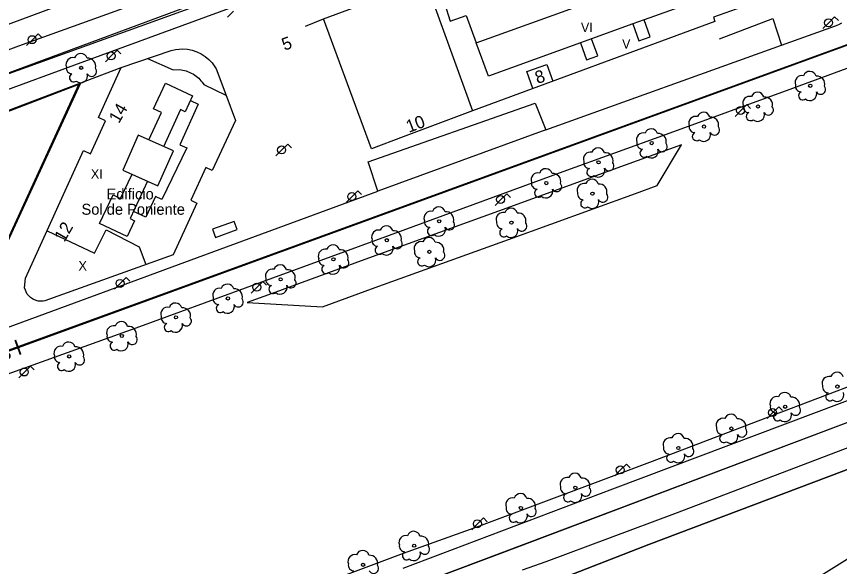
# Model space of a CAD drawing. Extents: x 282771 to 285132, y 4823109 to 4825496.
# Drawn here: x 283829.3 to 283960.8, y 4824265.9 to 4824353.9 of the extents above; entities that cross this region are included whole.
import ezdxf

# ---------------------------------------------------------------- set-up
doc = ezdxf.new("R2010")
doc.units = 0
for name, color, linetype in [('ACERA-BORDILLO', 7, 'Continuous'), ('ACERA-INTERIOR', 7, 'Continuous'), ('ARBOL', 7, 'Continuous'), ('CALLE-EJE', 7, 'Continuous'), ('CALLE-TEXTO', 7, 'Continuous'), ('EDIFICIO', 7, 'Continuous'), ('FAROLA', 7, 'Continuous'), ('INTERIOR-EDIFICIO', 7, 'Continuous'), ('MARQUESINA-BUS', 7, 'Continuous'), ('MEDIANERA', 7, 'Continuous'), ('NUM-PORTAL', 7, 'Continuous'), ('NUM-VADO', 7, 'Continuous'), ('SENAL-VIARIA', 7, 'Continuous'), ('TXT-ALTURA-EDIFICIO', 7, 'Continuous'), ('TXT-EDIFICIOS', 7, 'Continuous'), ('VALLA', 7, 'Continuous'), ('ZONA-VERDE', 7, 'Continuous')]:
    doc.layers.add(name, color=color, linetype=linetype)

msp = doc.modelspace()

# ---------------------------------------------------------------- linework, layer by layer
at = {"layer": 'ACERA-BORDILLO'}
for points in [[(283947.92, 4824386.19), (283841.21, 4824347.03), (283806.97, 4824334.44), (283775.83, 4824322.98), (283758.31, 4824316.54), (283713.41, 4824300.24), (283697, 4824294.21), (283685.31, 4824289.93), (283667.7, 4824283.48), (283655.67, 4824279.42), (283646.59, 4824277.15), (283642, 4824276.24), (283637.39, 4824275.49), (283632.96, 4824275)], [(283825.1, 4824295.72), (283849.05, 4824304.31), (283865.92, 4824310.44), (283891.08, 4824319.68), (283916.65, 4824329.06), (283933.16, 4824335.03), (283953.37, 4824342.39), (283975.94, 4824350.68), (284018.1, 4824366.21), (284041.04, 4824374.53)], [(283814.27, 4824343.37), (283829.68, 4824349.14), (283859.17, 4824359.79)], [(283804.5, 4824295.55), (283843.2, 4824309.76), (283856.23, 4824314.56), (283887.04, 4824325.94), (283885.49, 4824330.59), (283912.18, 4824340), (283913.88, 4824335.7), (283951.53, 4824349.27), (283960.17, 4824352.35), (283960.67, 4824352.56), (283961.17, 4824352.82)], [(284060.66, 4824329.78), (284025.21, 4824316.41), (284024.53, 4824318.25), (284007.18, 4824311.65), (283977.68, 4824300.44), (283964.6, 4824295.55), (283949.99, 4824289.98), (283930.85, 4824282.69), (283903.14, 4824272.29), (283891.08, 4824268.02), (283873.92, 4824261.55)], [(284048.01, 4824317.51), (284012.49, 4824304.08), (283990.08, 4824295.55), (283934.43, 4824274.36), (283913.91, 4824266.67), (283910.09, 4824265.31)]]:
    msp.add_lwpolyline(points, dxfattribs=at)
at = {"layer": 'ACERA-INTERIOR'}
for points in [[(283806.21, 4824361.32), (283811.66, 4824346.56), (283887.25, 4824374.67), (283940.34, 4824394.21)], [(283875.5, 4824352.28), (283878.38, 4824353.47)], [(283941.62, 4824350.29), (283950.16, 4824353.5), (283951.53, 4824349.27)], [(283811.24, 4824318.2), (283819.64, 4824335.66), (283846.05, 4824345.67)], [(283826.32, 4824338.19), (283818.75, 4824321.86), (283827.96, 4824317.86), (283839.6, 4824343.23)], [(283902.95, 4824226.03), (283891.08, 4824239.19), (283890.56, 4824239.77), (283890.31, 4824240.1), (283889.91, 4824240.68), (283889.6, 4824241.33), (283889.54, 4824241.65), (283889.55, 4824242.03), (283889.56, 4824242.67), (283890, 4824243.88), (283891.08, 4824244.87), (283893.55, 4824247.14), (283909.41, 4824261.29), (283930.36, 4824269.44), (283999.42, 4824295.55), (284005.1, 4824297.68)]]:
    msp.add_lwpolyline(points, dxfattribs=at)
at = {"layer": 'ARBOL'}
for centre in [(283839.66, 4824345.64), (283956.13, 4824342.77), (283947.78, 4824339.45), (283939.16, 4824336.25), (283930.8, 4824333.6), (283922.31, 4824330.54), (283913.96, 4824327.21), (283921.33, 4824325.53), (283896.85, 4824321.1), (283908.39, 4824320.89), (283888.49, 4824318.08), (283895.28, 4824316.22), (283879.96, 4824315.03), (283871.52, 4824311.83), (283863.1, 4824308.77), (283854.8, 4824305.74), (283846.15, 4824302.77), (283837.74, 4824299.5), (283960.47, 4824294.68), (283952.12, 4824291.45), (283943.53, 4824287.98), (283935.06, 4824284.87), (283918.6, 4824278.53), (283909.91, 4824275.27), (283892.85, 4824269.24), (283884.7, 4824266.18)]:
    msp.add_circle(centre, 0.255, dxfattribs=at)
for centre, radius, start, end in [((283838.33, 4824346.17), 1.1, 75.4318, 200.5561), ((283839.59, 4824346.9), 1.04, 15.6423, 161.3843), ((283840.72, 4824345.9), 1.27, 345.0327, 95.7993), ((283838.22, 4824345.6), 0.935, 168.599, 268.1324), ((283838.46, 4824344.05), 0.672, 113.7367, 309.4725), ((283839.6, 4824344.35), 1.09, 228.9545, 17.928), ((283841.33, 4824345.07), 0.797, 208.9625, 38.991), ((283956.06, 4824344.03), 1.04, 15.6423, 161.3843), ((283954.8, 4824343.3), 1.1, 75.4318, 200.5561), ((283957.19, 4824343.03), 1.27, 345.0327, 95.7993), ((283954.69, 4824342.73), 0.935, 168.599, 268.1324), ((283957.8, 4824342.2), 0.797, 208.9625, 38.991), ((283946.45, 4824339.98), 1.1, 75.4318, 200.5561), ((283947.71, 4824340.71), 1.04, 15.6423, 161.3843), ((283948.84, 4824339.71), 1.27, 345.0327, 95.7993), ((283954.93, 4824341.18), 0.672, 113.7367, 309.4725), ((283956.07, 4824341.48), 1.09, 228.9545, 17.928), ((283946.34, 4824339.41), 0.935, 168.599, 268.1324), ((283949.45, 4824338.88), 0.797, 208.9625, 38.991), ((283939.09, 4824337.51), 1.04, 15.6423, 161.3843), ((283946.58, 4824337.86), 0.672, 113.7367, 309.4725), ((283947.72, 4824338.16), 1.09, 228.9545, 17.928), ((283937.83, 4824336.78), 1.1, 75.4318, 200.5561), ((283940.22, 4824336.51), 1.27, 345.0327, 95.7993), ((283930.73, 4824334.86), 1.04, 15.6423, 161.3843), ((283937.72, 4824336.21), 0.935, 168.599, 268.1324), ((283940.83, 4824335.68), 0.797, 208.9625, 38.991), ((283929.47, 4824334.13), 1.1, 75.4318, 200.5561), ((283931.86, 4824333.86), 1.27, 345.0327, 95.7993), ((283937.96, 4824334.66), 0.672, 113.7367, 309.4725), ((283939.1, 4824334.96), 1.09, 228.9545, 17.928), ((283922.24, 4824331.8), 1.04, 15.6423, 161.3843), ((283929.36, 4824333.56), 0.935, 168.599, 268.1324), ((283932.47, 4824333.03), 0.797, 208.9625, 38.991), ((283920.98, 4824331.07), 1.1, 75.4318, 200.5561), ((283923.37, 4824330.8), 1.27, 345.0327, 95.7993), ((283929.6, 4824332.01), 0.672, 113.7367, 309.4725), ((283930.74, 4824332.31), 1.09, 228.9545, 17.928), ((283920.87, 4824330.5), 0.935, 168.599, 268.1324), ((283923.98, 4824329.97), 0.797, 208.9625, 38.991), ((283912.63, 4824327.74), 1.1, 75.4318, 200.5561), ((283913.89, 4824328.47), 1.04, 15.6423, 161.3843), ((283921.11, 4824328.95), 0.672, 113.7367, 309.4725), ((283922.25, 4824329.25), 1.09, 228.9545, 17.928), ((283915.02, 4824327.47), 1.27, 345.0327, 95.7993), ((283921.26, 4824326.79), 1.04, 15.6423, 161.3843), ((283912.52, 4824327.17), 0.935, 168.599, 268.1324), ((283912.76, 4824325.62), 0.672, 113.7367, 309.4725), ((283913.9, 4824325.92), 1.09, 228.9545, 17.928), ((283915.63, 4824326.64), 0.797, 208.9625, 38.991), ((283920, 4824326.06), 1.1, 75.4318, 200.5561), ((283922.39, 4824325.79), 1.27, 345.0327, 95.7993), ((283919.89, 4824325.49), 0.935, 168.599, 268.1324), ((283923, 4824324.96), 0.797, 208.9625, 38.991), ((283920.13, 4824323.94), 0.672, 113.7367, 309.4725), ((283921.27, 4824324.24), 1.09, 228.9545, 17.928), ((283895.52, 4824321.63), 1.1, 75.4318, 200.5561), ((283896.78, 4824322.36), 1.04, 15.6423, 161.3843), ((283897.91, 4824321.36), 1.27, 345.0327, 95.7993), ((283907.06, 4824321.42), 1.1, 75.4318, 200.5561), ((283908.32, 4824322.15), 1.04, 15.6423, 161.3843), ((283909.45, 4824321.15), 1.27, 345.0327, 95.7993), ((283895.41, 4824321.06), 0.935, 168.599, 268.1324), ((283898.52, 4824320.53), 0.797, 208.9625, 38.991), ((283906.95, 4824320.85), 0.935, 168.599, 268.1324), ((283887.16, 4824318.61), 1.1, 75.4318, 200.5561), ((283888.42, 4824319.34), 1.04, 15.6423, 161.3843), ((283889.55, 4824318.34), 1.27, 345.0327, 95.7993), ((283895.65, 4824319.51), 0.672, 113.7367, 309.4725), ((283896.79, 4824319.81), 1.09, 228.9545, 17.928), ((283907.19, 4824319.3), 0.672, 113.7367, 309.4725), ((283908.33, 4824319.6), 1.09, 228.9545, 17.928), ((283910.06, 4824320.32), 0.797, 208.9625, 38.991), ((283895.21, 4824317.48), 1.04, 15.6423, 161.3843), ((283879.89, 4824316.29), 1.04, 15.6423, 161.3843), ((283887.05, 4824318.04), 0.935, 168.599, 268.1324), ((283887.29, 4824316.49), 0.672, 113.7367, 309.4725), ((283888.43, 4824316.79), 1.09, 228.9545, 17.928), ((283890.16, 4824317.51), 0.797, 208.9625, 38.991), ((283893.95, 4824316.75), 1.1, 75.4318, 200.5561), ((283896.34, 4824316.48), 1.27, 345.0327, 95.7993), ((283878.63, 4824315.56), 1.1, 75.4318, 200.5561), ((283881.02, 4824315.29), 1.27, 345.0327, 95.7993), ((283893.84, 4824316.18), 0.935, 168.599, 268.1324), ((283896.95, 4824315.65), 0.797, 208.9625, 38.991), ((283878.52, 4824314.99), 0.935, 168.599, 268.1324), ((283881.63, 4824314.46), 0.797, 208.9625, 38.991), ((283894.08, 4824314.63), 0.672, 113.7367, 309.4725), ((283895.22, 4824314.93), 1.09, 228.9545, 17.928), ((283870.19, 4824312.36), 1.1, 75.4318, 200.5561), ((283871.45, 4824313.09), 1.04, 15.6423, 161.3843), ((283872.58, 4824312.09), 1.27, 345.0327, 95.7993), ((283878.76, 4824313.44), 0.672, 113.7367, 309.4725), ((283879.9, 4824313.74), 1.09, 228.9545, 17.928), ((283870.08, 4824311.79), 0.935, 168.599, 268.1324), ((283873.19, 4824311.26), 0.797, 208.9625, 38.991), ((283861.77, 4824309.3), 1.1, 75.4318, 200.5561), ((283863.03, 4824310.03), 1.04, 15.6423, 161.3843), ((283870.32, 4824310.24), 0.672, 113.7367, 309.4725), ((283871.46, 4824310.54), 1.09, 228.9545, 17.928), ((283864.16, 4824309.03), 1.27, 345.0327, 95.7993), ((283854.73, 4824307), 1.04, 15.6423, 161.3843), ((283861.66, 4824308.73), 0.935, 168.599, 268.1324), ((283861.9, 4824307.18), 0.672, 113.7367, 309.4725), ((283863.04, 4824307.48), 1.09, 228.9545, 17.928), ((283864.77, 4824308.2), 0.797, 208.9625, 38.991), ((283853.47, 4824306.27), 1.1, 75.4318, 200.5561), ((283855.86, 4824306), 1.27, 345.0327, 95.7993), ((283853.36, 4824305.7), 0.935, 168.599, 268.1324), ((283856.47, 4824305.17), 0.797, 208.9625, 38.991), ((283844.82, 4824303.3), 1.1, 75.4318, 200.5561), ((283846.08, 4824304.03), 1.04, 15.6423, 161.3843), ((283847.21, 4824303.03), 1.27, 345.0327, 95.7993), ((283853.6, 4824304.15), 0.672, 113.7367, 309.4725), ((283854.74, 4824304.45), 1.09, 228.9545, 17.928), ((283844.71, 4824302.73), 0.935, 168.599, 268.1324), ((283847.82, 4824302.2), 0.797, 208.9625, 38.991), ((283837.67, 4824300.76), 1.04, 15.6423, 161.3843), ((283844.95, 4824301.18), 0.672, 113.7367, 309.4725), ((283846.09, 4824301.48), 1.09, 228.9545, 17.928), ((283836.41, 4824300.03), 1.1, 75.4318, 200.5561), ((283838.8, 4824299.76), 1.27, 345.0327, 95.7993), ((283836.3, 4824299.46), 0.935, 168.599, 268.1324), ((283836.54, 4824297.91), 0.672, 113.7367, 309.4725), ((283837.68, 4824298.21), 1.09, 228.9545, 17.928), ((283839.41, 4824298.93), 0.797, 208.9625, 38.991), ((283959.14, 4824295.21), 1.1, 75.4318, 200.5561), ((283960.4, 4824295.94), 1.04, 15.6423, 161.3843), ((283959.03, 4824294.64), 0.935, 168.599, 268.1324), ((283952.05, 4824292.71), 1.04, 15.6423, 161.3843), ((283959.27, 4824293.09), 0.672, 113.7367, 309.4725), ((283960.41, 4824293.39), 1.09, 228.9545, 17.928), ((283950.79, 4824291.98), 1.1, 75.4318, 200.5561), ((283953.18, 4824291.71), 1.27, 345.0327, 95.7993), ((283950.68, 4824291.41), 0.935, 168.599, 268.1324), ((283953.79, 4824290.88), 0.797, 208.9625, 38.991), ((283942.2, 4824288.51), 1.1, 75.4318, 200.5561), ((283943.46, 4824289.24), 1.04, 15.6423, 161.3843), ((283944.59, 4824288.24), 1.27, 345.0327, 95.7993), ((283950.92, 4824289.86), 0.672, 113.7367, 309.4725), ((283952.06, 4824290.16), 1.09, 228.9545, 17.928), ((283942.09, 4824287.94), 0.935, 168.599, 268.1324), ((283934.99, 4824286.13), 1.04, 15.6423, 161.3843), ((283942.33, 4824286.39), 0.672, 113.7367, 309.4725), ((283943.47, 4824286.69), 1.09, 228.9545, 17.928), ((283945.2, 4824287.41), 0.797, 208.9625, 38.991), ((283933.73, 4824285.4), 1.1, 75.4318, 200.5561), ((283936.12, 4824285.13), 1.27, 345.0327, 95.7993), ((283933.62, 4824284.83), 0.935, 168.599, 268.1324), ((283936.73, 4824284.3), 0.797, 208.9625, 38.991), ((283933.86, 4824283.28), 0.672, 113.7367, 309.4725), ((283935, 4824283.58), 1.09, 228.9545, 17.928), ((283917.27, 4824279.06), 1.1, 75.4318, 200.5561), ((283918.53, 4824279.79), 1.04, 15.6423, 161.3843), ((283919.66, 4824278.79), 1.27, 345.0327, 95.7993), ((283909.84, 4824276.53), 1.04, 15.6423, 161.3843), ((283917.16, 4824278.49), 0.935, 168.599, 268.1324), ((283917.4, 4824276.94), 0.672, 113.7367, 309.4725), ((283918.54, 4824277.24), 1.09, 228.9545, 17.928), ((283920.27, 4824277.96), 0.797, 208.9625, 38.991), ((283908.58, 4824275.8), 1.1, 75.4318, 200.5561), ((283910.97, 4824275.53), 1.27, 345.0327, 95.7993), ((283908.47, 4824275.23), 0.935, 168.599, 268.1324), ((283911.58, 4824274.7), 0.797, 208.9625, 38.991), ((283908.71, 4824273.68), 0.672, 113.7367, 309.4725), ((283909.85, 4824273.98), 1.09, 228.9545, 17.928), ((283892.78, 4824270.5), 1.04, 15.6423, 161.3843), ((283891.52, 4824269.77), 1.1, 75.4318, 200.5561), ((283893.91, 4824269.5), 1.27, 345.0327, 95.7993), ((283884.63, 4824267.44), 1.04, 15.6423, 161.3843), ((283891.41, 4824269.2), 0.935, 168.599, 268.1324), ((283892.79, 4824267.95), 1.09, 228.9545, 17.928), ((283894.52, 4824268.67), 0.797, 208.9625, 38.991), ((283883.37, 4824266.71), 1.1, 75.4318, 200.5561), ((283885.76, 4824266.44), 1.27, 345.0327, 95.7993), ((283891.65, 4824267.65), 0.672, 113.7367, 309.4725), ((283883.26, 4824266.14), 0.935, 168.599, 268.1324), ((283886.37, 4824265.61), 0.797, 208.9625, 38.991)]:
    msp.add_arc(centre, radius, start, end, dxfattribs=at)
at = {"layer": 'CALLE-EJE'}
for points in [[(283623.46, 4824276.15), (283631.54, 4824277.71), (283643.5, 4824279.52), (283655.03, 4824282.19), (283668.59, 4824286.46), (283695.93, 4824296.29), (283808.59, 4824337.62), (283856.65, 4824355.45), (283890.72, 4824367.94), (283918.43, 4824378.46), (283946.14, 4824388.98), (283948.76, 4824389.29), (283951.27, 4824389.06), (283954.04, 4824388.01), (283957.8, 4824384.28), (283969.18, 4824351.88)], [(283650.52, 4824235.46), (283665.76, 4824241.46), (283814.82, 4824295.57), (283969.18, 4824351.88)], [(284041.39, 4824318.86), (283906.52, 4824267.93), (283885.52, 4824260.07), (283848.36, 4824246.86), (283795.25, 4824229.37), (283788.98, 4824227.47), (283717.23, 4824205.33), (283709.01, 4824202.55), (283660.37, 4824187.51)]]:
    msp.add_lwpolyline(points, dxfattribs=at)
at = {"layer": 'EDIFICIO'}
for points in [[(283902.18, 4824338.77), (283891.08, 4824334.6), (283886.04, 4824332.71), (283878.38, 4824353.47), (283891.08, 4824358.22), (283894.64, 4824359.55), (283940.3, 4824375.97), (283943.42, 4824377.04), (283945.77, 4824370.02), (283942.14, 4824368.72), (283943.47, 4824365), (283946.17, 4824365.96), (283948.7, 4824358.84), (283945.39, 4824357.66), (283946.1, 4824355.66), (283940.67, 4824353.73), (283940.9, 4824353.07), (283902.18, 4824338.77)], [(283840.03, 4824332.41), (283841.15, 4824331.91), (283843.54, 4824337.18), (283842.42, 4824337.68), (283846.05, 4824345.67), (283854.01, 4824348.4), (283854.75, 4824348.58), (283855.89, 4824348.66), (283856.65, 4824348.6), (283857.4, 4824348.45), (283858.13, 4824348.21), (283858.82, 4824347.88), (283859.46, 4824347.47), (283860.05, 4824346.98), (283860.57, 4824346.43), (283861.23, 4824345.49), (283862.76, 4824341.37), (283864.29, 4824337.24), (283860.58, 4824329.23), (283859.58, 4824329.69), (283857.16, 4824324.48), (283858.16, 4824324.02), (283854.33, 4824315.76), (283833.85, 4824308.39), (283833.59, 4824308.36), (283832.79, 4824308.36), (283832.04, 4824308.62), (283831.59, 4824308.91), (283831.04, 4824309.48), (283830.62, 4824310.46), (283830.78, 4824312.03), (283840.03, 4824332.41)]]:
    msp.add_lwpolyline(points, dxfattribs=at)
at = {"layer": 'FAROLA'}
for p, q in [((283863.98, 4824354.68), (283863.05, 4824353.74)), ((283960.03, 4824353.78), (283959.09, 4824352.85)), ((283960.62, 4824353.19), (283960.03, 4824353.78)), ((283959.09, 4824352.85), (283958.16, 4824351.91)), ((283831.87, 4824350.14), (283830.94, 4824349.2)), ((283832.81, 4824351.07), (283831.87, 4824350.14)), ((283833.4, 4824350.48), (283832.81, 4824351.07)), ((283845.41, 4824348.48), (283844.47, 4824347.55)), ((283846, 4824347.89), (283845.41, 4824348.48)), ((283844.47, 4824347.55), (283843.54, 4824346.61)), ((283945.99, 4824339.75), (283945.05, 4824338.82)), ((283946.58, 4824339.16), (283945.99, 4824339.75)), ((283945.05, 4824338.82), (283944.12, 4824337.88)), ((283872.65, 4824333.44), (283871.71, 4824332.51)), ((283873.24, 4824332.85), (283872.65, 4824333.44)), ((283871.71, 4824332.51), (283870.78, 4824331.57)), ((283882.93, 4824325.05), (283882, 4824324.11)), ((283883.87, 4824325.98), (283882.93, 4824325.05)), ((283884.46, 4824325.39), (283883.87, 4824325.98)), ((283907.64, 4824325.52), (283906.7, 4824324.59)), ((283908.23, 4824324.93), (283907.64, 4824325.52)), ((283906.7, 4824324.59), (283905.77, 4824323.65)), ((283846.85, 4824312.1), (283845.91, 4824311.17)), ((283847.44, 4824311.51), (283846.85, 4824312.1)), ((283845.91, 4824311.17), (283844.98, 4824310.23)), ((283867.75, 4824310.57), (283866.82, 4824309.63)), ((283868.69, 4824311.5), (283867.75, 4824310.57)), ((283869.28, 4824310.91), (283868.69, 4824311.5)), ((283831.55, 4824297.94), (283830.61, 4824297.01)), ((283832.14, 4824297.35), (283831.55, 4824297.94)), ((283830.61, 4824297.01), (283829.68, 4824296.07)), ((283951.1, 4824291.45), (283950.16, 4824290.52)), ((283951.69, 4824290.86), (283951.1, 4824291.45)), ((283950.16, 4824290.52), (283949.23, 4824289.58)), ((283926.76, 4824282.28), (283925.82, 4824281.35)), ((283927.35, 4824281.69), (283926.76, 4824282.28)), ((283925.82, 4824281.35), (283924.89, 4824280.41)), ((283903.93, 4824273.67), (283902.99, 4824272.74)), ((283904.52, 4824273.08), (283903.93, 4824273.67)), ((283902.99, 4824272.74), (283902.06, 4824271.8))]:
    msp.add_line(p, q, dxfattribs=at)
for centre in [(283959.05, 4824352.85), (283831.83, 4824350.14), (283844.43, 4824347.55), (283945.01, 4824338.82), (283871.67, 4824332.51), (283882.89, 4824325.05), (283906.66, 4824324.59), (283845.87, 4824311.17), (283867.71, 4824310.57), (283830.57, 4824297.01), (283950.12, 4824290.52), (283925.78, 4824281.35), (283902.95, 4824272.74)]:
    msp.add_circle(centre, 0.637, dxfattribs=at)
at = {"layer": 'INTERIOR-EDIFICIO'}
msp.add_lwpolyline([(283851.89, 4824326.78), (283854.39, 4824332.35), (283848.79, 4824334.86), (283846.29, 4824329.29), (283851.89, 4824326.78)], dxfattribs=at)
at = {"layer": 'MARQUESINA-BUS'}
msp.add_lwpolyline([(283864.1, 4824321.09), (283860.62, 4824319.82), (283861.11, 4824318.49), (283864.59, 4824319.77), (283864.1, 4824321.09)], dxfattribs=at)
at = {"layer": 'MEDIANERA'}
for points in [[(283902.76, 4824349.66), (283943.68, 4824364.38)], [(283894.64, 4824359.55), (283902.18, 4824338.77)], [(283940.08, 4824357.1), (283929.59, 4824353.31)], [(283897.68, 4824355.99), (283898.61, 4824353.12), (283901.15, 4824354.03)], [(283901.15, 4824354.03), (283902.76, 4824349.66)], [(283927.79, 4824352.66), (283921.21, 4824350.28)], [(283927.79, 4824352.66), (283928.77, 4824349.93), (283930.57, 4824350.58), (283929.59, 4824353.31)], [(283929.59, 4824353.31), (283927.79, 4824352.66)], [(283919.43, 4824349.64), (283920.4, 4824346.93), (283922.18, 4824347.57), (283921.21, 4824350.28)], [(283921.21, 4824350.28), (283919.43, 4824349.64)], [(283919.43, 4824349.64), (283904.73, 4824344.33), (283902.76, 4824349.66)], [(283850.25, 4824347.11), (283854.34, 4824345.34), (283855.39, 4824345.35), (283855.91, 4824345.27), (283856.42, 4824345.14), (283857.15, 4824344.85), (283857.61, 4824344.6), (283858.04, 4824344.3), (283858.44, 4824343.96), (283858.8, 4824343.57), (283858.97, 4824343.37), (283859.28, 4824342.95), (283862.79, 4824341.28)], [(283911.8, 4824342.33), (283910.86, 4824345.05), (283914.07, 4824346.17), (283914.99, 4824343.5)], [(283850.46, 4824334.1), (283852.51, 4824338.47), (283851.21, 4824339.07), (283853.11, 4824343.19), (283857.46, 4824341.18), (283856.28, 4824338.62), (283855.51, 4824338.97), (283852.79, 4824333)], [(283857.1, 4824340.4), (283858.36, 4824339.83), (283855.4, 4824333.35), (283856.53, 4824332.83), (283852.55, 4824324.59), (283851.52, 4824325.05), (283849.98, 4824321.75), (283848, 4824322.67)], [(283850.27, 4824327.5), (283847.47, 4824321.53), (283848.19, 4824321.19), (283847.01, 4824318.69), (283842.61, 4824320.76), (283844.75, 4824325.32), (283845.95, 4824324.75), (283847.8, 4824328.65)], [(283834.2, 4824319.56), (283841.81, 4824316.02), (283843.63, 4824319.72), (283848.92, 4824317.04), (283849.98, 4824314.19)]]:
    msp.add_lwpolyline(points, dxfattribs=at)
at = {"layer": 'SENAL-VIARIA'}
for points in [[(283820.35, 4824339.74), (283819.79, 4824341.75), (283856.91, 4824355.13)], [(283757.81, 4824274.94), (283780.91, 4824283.41), (283857.14, 4824311.11), (283973.4, 4824353.54)], [(284113.19, 4824346.08), (283985.38, 4824297.73), (283885.52, 4824260.07), (283845.77, 4824246.08), (283795.25, 4824229.37)], [(283913.88, 4824335.7), (283887.04, 4824325.94)], [(283924.61, 4824278.31), (283970.26, 4824295.55), (284025.13, 4824316.51)], [(283891.08, 4824265.64), (283924.61, 4824278.31)]]:
    msp.add_lwpolyline(points, dxfattribs=at)
at = {"layer": 'VALLA'}
msp.add_lwpolyline([(283859.37, 4824188.17), (283902.95, 4824226.03), (283912.81, 4824233.89), (283932.27, 4824248.18), (283944.37, 4824256.04), (283991.72, 4824285.69)], dxfattribs=at)
at = {"layer": 'ZONA-VERDE'}
for p, q in [((283839.31, 4824342.96), (283826.43, 4824338.07)), ((283935.54, 4824333.35), (283926.55, 4824330.06))]:
    msp.add_line(p, q, dxfattribs=at)
for points in [[(283826.43, 4824338.07), (283818.95, 4824321.94), (283827.88, 4824318.06), (283839.31, 4824342.96)], [(283866.2, 4824308.13), (283878.21, 4824307.42), (283886.61, 4824310.51), (283907.94, 4824318.21), (283928.19, 4824325.55), (283931.7, 4824326.84), (283935.54, 4824333.35)], [(283926.55, 4824330.06), (283906.31, 4824322.72), (283884.98, 4824315.01), (283870.16, 4824309.58), (283866.2, 4824308.13)], [(284005.1, 4824297.68), (283999.42, 4824295.55), (283930.36, 4824269.44), (283909.41, 4824261.29), (283893.55, 4824247.14), (283891.08, 4824244.87), (283890, 4824243.88), (283889.56, 4824242.67), (283889.55, 4824242.03), (283889.54, 4824241.65), (283889.6, 4824241.33), (283889.91, 4824240.68), (283890.31, 4824240.1), (283890.56, 4824239.77), (283891.08, 4824239.19), (283902.95, 4824226.03)], [(283902.95, 4824226.03), (283912.81, 4824233.89), (283932.27, 4824248.18), (283944.37, 4824256.04), (283991.72, 4824285.69)]]:
    msp.add_lwpolyline(points, dxfattribs=at)

# ---------------------------------------------------------------- texts
at = {"layer": 'CALLE-TEXTO'}
msp.add_text('Avenida de Juan Carlos I', height=2.5, rotation=20.0953, dxfattribs=at).set_placement((283795.34, 4824287.11))
at = {"layer": 'NUM-PORTAL'}
for s, rotation, p in [('8', 18.1599, (283912.54, 4824343.05)), ('14', 60.2031, (283845.68, 4824336.63)), ('10', 20.8196, (283892.01, 4824335.23)), ('12', 60.2031, (283836.98, 4824317.67))]:
    msp.add_text(s, height=2, rotation=rotation, dxfattribs=at).set_placement(p)
at = {"layer": 'NUM-VADO'}
msp.add_text('5', height=2, rotation=20.24, dxfattribs=at).set_placement((283872.14, 4824348.35))
at = {"layer": 'TXT-ALTURA-EDIFICIO'}
for s, p in [('VI', (283919.5, 4824351.36)), ('V', (283926.07, 4824348.72)), ('XI', (283841.21, 4824327.93)), ('X', (283839.23, 4824313.23))]:
    msp.add_text(s, height=1.5, rotation=0, dxfattribs=at).set_placement(p)
at = {"layer": 'TXT-EDIFICIOS'}
for s, p in [('Edificio ', (283843.71, 4824324.59)), ('Sol de Poniente', (283839.71, 4824322.15))]:
    msp.add_text(s, height=1.75, rotation=0, dxfattribs=at).set_placement(p)

doc.saveas('drawing.dxf')
